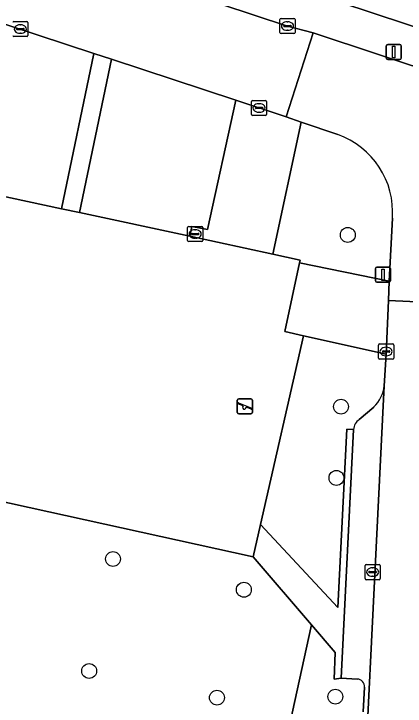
# Model space of a CAD drawing. Extents: x 163683 to 164494, y 382709 to 383872.
# Drawn here: x 164111.31 to 164137.02, y 383510.43 to 383555.91 of the extents above; entities that cross this region are included whole.
import ezdxf

# ---------------------------------------------------------------- set-up
doc = ezdxf.new("R2010")
doc.units = 0
for name, color, linetype in [('IMGEO_Boom', 7, 'Continuous'), ('IMGEO_Erf', 7, 'Continuous'), ('IMGEO_Groenvoorziening', 7, 'Continuous'), ('IMGEO_Kolk', 7, 'Continuous'), ('IMGEO_Lichtmast', 7, 'Continuous'), ('IMGEO_Parkeervlak_open', 7, 'Continuous'), ('IMGEO_Rijbaan_lokaal_open', 7, 'Continuous'), ('IMGEO_Speelvoorziening', 7, 'Continuous'), ('IMGEO_Terreindeel_open', 7, 'Continuous'), ('IMGEO_Voetpad_open', 7, 'Continuous')]:
    doc.layers.add(name, color=color, linetype=linetype)

msp = doc.modelspace()

# ---------------------------------------------------------------- linework, layer by layer
at = {"layer": 'IMGEO_Boom'}
for centre in [(164133.251, 383541.385), (164132.804, 383530.102), (164132.505, 383525.423), (164117.823, 383520.096), (164126.42, 383518.076), (164116.258, 383512.739), (164124.653, 383510.987), (164132.428, 383511.054)]:
    msp.add_circle(centre, 0.489, dxfattribs=at)
at = {"layer": 'IMGEO_Erf'}
msp.add_lwpolyline([(164125.052, 383565.322), (164119.419, 383567.173), (164113.786, 383569.023), (164108.153, 383570.874), (164102.52, 383572.724), (164096.887, 383574.575), (164091.142, 383576.462), (164089.357, 383571.095), (164121.787, 383560.298), (164145.867, 383552.341), (164147.698, 383557.883), (164141.951, 383559.771), (164136.318, 383561.621), (164130.685, 383563.472)], close=True, dxfattribs=at)
at = {"layer": 'IMGEO_Groenvoorziening'}
for points in [[(164116.575, 383553.307), (164092.469, 383561.251), (164089.334, 383562.243)], [(164083.019, 383559.142), (164081.005, 383550.183), (164084.714, 383549.273), (164084.769, 383549.493), (164114.437, 383543.108), (164116.575, 383553.307)], [(164132.594, 383547.97), (164130.18, 383548.784), (164128.335, 383540.116), (164130.113, 383539.734), (164130.075, 383539.559), (164135.975, 383538.337), (164136.18, 383542.483)], [(164135.64, 383531.474), (164135.766, 383533.546), (164130.335, 383534.762), (164127.518, 383522.366), (164132.601, 383516.91), (164133.187, 383528.624)], [(164133.998, 383529.266), (164134.965, 383530.08)], [(164133.187, 383528.624), (164133.633, 383528.594)], [(164133.864, 383512.211), (164132.813, 383512.265), (164132.358, 383512.192), (164132.427, 383513.96), (164130.868, 383515.773), (164118.008, 383457.013), (164131.807, 383453.982), (164131.894, 383455.494), (164131.924, 383456.238)], [(164134.268, 383510.056), (164134.351, 383511.67)]]:
    msp.add_lwpolyline(points, dxfattribs=at)
for points in [[(164115.625, 383542.852), (164122.879, 383541.291), (164122.993, 383541.947), (164124.038, 383541.738), (164125.897, 383550.225), (164117.729, 383552.926)], [(164130.868, 383515.773), (164127.033, 383520.232), (164082.853, 383529.966), (164068.968, 383467.759), (164073.329, 383466.804), (164074.559, 383471.785), (164114.402, 383463.104), (164113.31, 383458.043), (164118.008, 383457.013)]]:
    msp.add_lwpolyline(points, close=True, dxfattribs=at)
for centre, radius, start, end in [((164130.81, 383542.889), 5.385, 355.6765, 70.6563), ((164133.351, 383531.722), 2.302, 314.505, 353.8208), ((164134.494, 383528.562), 0.861, 125.1416, 177.8407), ((164133.824, 383511.686), 0.527, 358.3116, 85.6745)]:
    msp.add_arc(centre, radius, start, end, dxfattribs=at)
at = {"layer": 'IMGEO_Kolk'}
for p, q in [((164128.862, 383555.606), (164129.714, 383555.606)), ((164111.31, 383555.407), (164112.162, 383555.407)), ((164111.723, 383555.187), (164111.748, 383555.187)), ((164112.236, 383555.333), (164112.236, 383554.481)), ((164128.787, 383554.68), (164128.787, 383555.532)), ((164129.046, 383555.1), (164129.046, 383555.112)), ((164129.089, 383555.149), (164129.487, 383555.149)), ((164129.275, 383555.386), (164129.3, 383555.386)), ((164129.53, 383555.112), (164129.53, 383555.1)), ((164129.788, 383555.532), (164129.788, 383554.68)), ((164111.494, 383554.901), (164111.494, 383554.913)), ((164111.932, 383554.864), (164111.534, 383554.864)), ((164111.537, 383554.95), (164111.935, 383554.95)), ((164111.978, 383554.913), (164111.978, 383554.901)), ((164129.484, 383555.063), (164129.086, 383555.063)), ((164129.298, 383554.826), (164129.273, 383554.826)), ((164112.162, 383554.407), (164111.31, 383554.407)), ((164111.746, 383554.627), (164111.721, 383554.627)), ((164129.714, 383554.606), (164128.862, 383554.606)), ((164126.916, 383549.297), (164126.916, 383550.149)), ((164126.991, 383550.223), (164127.843, 383550.223)), ((164127.917, 383550.149), (164127.917, 383549.297)), ((164127.175, 383549.717), (164127.175, 383549.729)), ((164127.613, 383549.68), (164127.215, 383549.68)), ((164127.218, 383549.766), (164127.616, 383549.766)), ((164127.404, 383550.003), (164127.429, 383550.003)), ((164127.659, 383549.729), (164127.659, 383549.717)), ((164127.843, 383549.223), (164126.991, 383549.223)), ((164127.427, 383549.443), (164127.402, 383549.443)), ((164122.798, 383541.942), (164123.65, 383541.942)), ((164122.723, 383541.016), (164122.723, 383541.868)), ((164122.982, 383541.436), (164122.982, 383541.448)), ((164123.025, 383541.485), (164123.423, 383541.485)), ((164123.211, 383541.722), (164123.236, 383541.722)), ((164123.466, 383541.448), (164123.466, 383541.436)), ((164123.724, 383541.868), (164123.724, 383541.016)), ((164123.42, 383541.399), (164123.022, 383541.399)), ((164123.234, 383541.162), (164123.209, 383541.162)), ((164123.65, 383540.942), (164122.798, 383540.942)), ((164135.338, 383534.224), (164136.19, 383534.224)), ((164135.263, 383533.298), (164135.263, 383534.15)), ((164135.522, 383533.718), (164135.522, 383533.73)), ((164135.565, 383533.767), (164135.963, 383533.767)), ((164135.751, 383534.004), (164135.776, 383534.004)), ((164136.006, 383533.73), (164136.006, 383533.718)), ((164136.264, 383534.15), (164136.264, 383533.298)), ((164135.96, 383533.681), (164135.562, 383533.681)), ((164135.774, 383533.444), (164135.749, 383533.444)), ((164136.19, 383533.224), (164135.338, 383533.224)), ((164134.382, 383518.811), (164134.382, 383519.663)), ((164134.457, 383519.737), (164135.309, 383519.737)), ((164135.383, 383519.663), (164135.383, 383518.811)), ((164134.641, 383519.231), (164134.641, 383519.243)), ((164135.079, 383519.194), (164134.681, 383519.194)), ((164134.684, 383519.28), (164135.082, 383519.28)), ((164134.87, 383519.517), (164134.895, 383519.517)), ((164135.125, 383519.243), (164135.125, 383519.231)), ((164135.309, 383518.737), (164134.457, 383518.737)), ((164134.893, 383518.957), (164134.868, 383518.957))]:
    msp.add_line(p, q, dxfattribs=at)
for points in [[(164128.862, 383555.606), (164129.714, 383555.606)], [(164111.31, 383555.407), (164112.162, 383555.407)], [(164112.236, 383555.333), (164112.236, 383554.481)], [(164128.787, 383554.68), (164128.787, 383555.532)], [(164129.788, 383555.532), (164129.788, 383554.68)], [(164112.162, 383554.407), (164111.31, 383554.407)], [(164129.714, 383554.606), (164128.862, 383554.606)], [(164126.916, 383549.297), (164126.916, 383550.149)], [(164126.991, 383550.223), (164127.843, 383550.223)], [(164127.917, 383550.149), (164127.917, 383549.297)], [(164127.843, 383549.223), (164126.991, 383549.223)], [(164122.798, 383541.942), (164123.65, 383541.942)], [(164122.723, 383541.016), (164122.723, 383541.868)], [(164123.724, 383541.868), (164123.724, 383541.016)], [(164123.65, 383540.942), (164122.798, 383540.942)], [(164135.338, 383534.224), (164136.19, 383534.224)], [(164135.263, 383533.298), (164135.263, 383534.15)], [(164136.264, 383534.15), (164136.264, 383533.298)], [(164136.19, 383533.224), (164135.338, 383533.224)], [(164134.382, 383518.811), (164134.382, 383519.663)], [(164134.457, 383519.737), (164135.309, 383519.737)], [(164135.383, 383519.663), (164135.383, 383518.811)], [(164135.309, 383518.737), (164134.457, 383518.737)]]:
    msp.add_lwpolyline(points, dxfattribs=at)
for centre, radius, start, end in [((164128.864, 383555.53), 0.0765, 91.552, 178.448), ((164128.864, 383555.53), 0.0765, 91.552, 178.448), ((164129.712, 383555.53), 0.0765, 1.552, 88.448), ((164129.712, 383555.53), 0.0765, 1.552, 88.448), ((164111.312, 383555.331), 0.0765, 91.552, 178.448), ((164111.312, 383555.331), 0.0765, 91.552, 178.448), ((164112.16, 383555.331), 0.0765, 1.552, 88.448), ((164112.16, 383555.331), 0.0765, 1.552, 88.448), ((164129.086, 383555.109), 0.0403, 85.8775, 175.7526), ((164129.083, 383555.099), 0.0366, 178.938, 274.7102), ((164129.487, 383555.106), 0.043, 264.8664, 352.4533), ((164129.491, 383555.111), 0.0386, 1.7309, 96.639), ((164111.534, 383554.91), 0.0403, 85.8775, 175.7526), ((164111.531, 383554.9), 0.0366, 178.938, 274.7102), ((164111.935, 383554.907), 0.043, 264.8664, 352.4533), ((164111.939, 383554.912), 0.0386, 1.7309, 96.639), ((164128.864, 383554.682), 0.0765, 181.552, 268.448), ((164128.864, 383554.682), 0.0765, 181.552, 268.448), ((164129.712, 383554.682), 0.0765, 271.552, 358.448), ((164129.712, 383554.682), 0.0765, 271.552, 358.448), ((164111.312, 383554.483), 0.0765, 181.552, 268.448), ((164111.312, 383554.483), 0.0765, 181.552, 268.448), ((164112.16, 383554.483), 0.0765, 271.552, 358.448), ((164112.16, 383554.483), 0.0765, 271.552, 358.448), ((164126.993, 383550.147), 0.0765, 91.552, 178.448), ((164126.993, 383550.147), 0.0765, 91.552, 178.448), ((164127.841, 383550.147), 0.0765, 1.552, 88.448), ((164127.841, 383550.147), 0.0765, 1.552, 88.448), ((164127.215, 383549.726), 0.0403, 85.8775, 175.7526), ((164127.212, 383549.716), 0.0366, 178.938, 274.7102), ((164127.616, 383549.723), 0.043, 264.8664, 352.4533), ((164127.62, 383549.728), 0.0386, 1.7309, 96.639), ((164126.993, 383549.299), 0.0765, 181.552, 268.448), ((164126.993, 383549.299), 0.0765, 181.552, 268.448), ((164127.841, 383549.299), 0.0765, 271.552, 358.448), ((164127.841, 383549.299), 0.0765, 271.552, 358.448), ((164122.8, 383541.866), 0.0765, 91.552, 178.448), ((164122.8, 383541.866), 0.0765, 91.552, 178.448), ((164123.648, 383541.866), 0.0765, 1.552, 88.448), ((164123.648, 383541.866), 0.0765, 1.552, 88.448), ((164123.022, 383541.445), 0.0403, 85.8775, 175.7526), ((164123.427, 383541.447), 0.0386, 1.7309, 96.639), ((164122.8, 383541.018), 0.0765, 181.552, 268.448), ((164122.8, 383541.018), 0.0765, 181.552, 268.448), ((164123.019, 383541.435), 0.0366, 178.938, 274.7102), ((164123.423, 383541.442), 0.043, 264.8664, 352.4533), ((164123.648, 383541.018), 0.0765, 271.552, 358.448), ((164123.648, 383541.018), 0.0765, 271.552, 358.448), ((164135.34, 383534.148), 0.0765, 91.552, 178.448), ((164135.34, 383534.148), 0.0765, 91.552, 178.448), ((164136.188, 383534.148), 0.0765, 1.552, 88.448), ((164136.188, 383534.148), 0.0765, 1.552, 88.448), ((164135.562, 383533.727), 0.0403, 85.8775, 175.7526), ((164135.559, 383533.717), 0.0366, 178.938, 274.7102), ((164135.963, 383533.724), 0.043, 264.8664, 352.4533), ((164135.967, 383533.729), 0.0386, 1.7309, 96.639), ((164135.34, 383533.3), 0.0765, 181.552, 268.448), ((164135.34, 383533.3), 0.0765, 181.552, 268.448), ((164136.188, 383533.3), 0.0765, 271.552, 358.448), ((164136.188, 383533.3), 0.0765, 271.552, 358.448), ((164134.459, 383519.661), 0.0765, 91.552, 178.448), ((164134.459, 383519.661), 0.0765, 91.552, 178.448), ((164135.307, 383519.661), 0.0765, 1.552, 88.448), ((164135.307, 383519.661), 0.0765, 1.552, 88.448), ((164134.681, 383519.24), 0.0403, 85.8775, 175.7526), ((164134.678, 383519.23), 0.0366, 178.938, 274.7102), ((164135.082, 383519.237), 0.043, 264.8664, 352.4533), ((164135.086, 383519.242), 0.0386, 1.7309, 96.639), ((164134.459, 383518.813), 0.0765, 181.552, 268.448), ((164134.459, 383518.813), 0.0765, 181.552, 268.448), ((164135.307, 383518.813), 0.0765, 271.552, 358.448), ((164135.307, 383518.813), 0.0765, 271.552, 358.448)]:
    msp.add_arc(centre, radius, start, end, dxfattribs=at)
for centre, major_axis, ratio, start_param, end_param in [((164111.722, 383554.907), (-0.387, 0.002), 0.722429, 4.712389, 7.853982), ((164111.747, 383554.907), (-0.39, 0.002), 0.717154, 1.570796, 4.712389), ((164129.274, 383555.106), (-0.387, 0.002), 0.722429, 4.712389, 7.853982), ((164129.299, 383555.106), (-0.39, 0.002), 0.717154, 1.570796, 4.712389), ((164127.403, 383549.723), (-0.387, 0.002), 0.722429, 4.712389, 7.853982), ((164127.428, 383549.723), (-0.39, 0.002), 0.717154, 1.570796, 4.712389), ((164123.21, 383541.442), (-0.387, 0.002), 0.722429, 4.712389, 7.853982), ((164123.235, 383541.442), (-0.39, 0.002), 0.717154, 1.570796, 4.712389), ((164135.75, 383533.724), (-0.387, 0.002), 0.722429, 4.712389, 7.853982), ((164135.775, 383533.724), (-0.39, 0.002), 0.717154, 1.570796, 4.712389), ((164134.869, 383519.237), (-0.387, 0.002), 0.722429, 4.712389, 7.853982), ((164134.894, 383519.237), (-0.39, 0.002), 0.717154, 1.570796, 4.712389)]:
    msp.add_ellipse(centre, major_axis=major_axis, ratio=ratio, start_param=start_param, end_param=end_param, dxfattribs=at)
at = {"layer": 'IMGEO_Lichtmast'}
for p, q in [((164135.775, 383553.002), (164135.775, 383553.802)), ((164135.775, 383553.802), (164135.775, 383553.002)), ((164135.875, 383553.902), (164136.665, 383553.902)), ((164136.665, 383553.902), (164135.875, 383553.902)), ((164136.765, 383553.802), (164136.765, 383553.002)), ((164136.765, 383553.002), (164136.765, 383553.802)), ((164136.665, 383552.902), (164135.875, 383552.902)), ((164135.875, 383552.902), (164136.665, 383552.902)), ((164135.061, 383538.37), (164135.061, 383539.17)), ((164135.061, 383539.17), (164135.061, 383538.37)), ((164135.161, 383539.27), (164135.951, 383539.27)), ((164135.951, 383539.27), (164135.161, 383539.27)), ((164136.051, 383539.17), (164136.051, 383538.37)), ((164136.051, 383538.37), (164136.051, 383539.17)), ((164135.951, 383538.27), (164135.161, 383538.27)), ((164135.161, 383538.27), (164135.951, 383538.27))]:
    msp.add_line(p, q, dxfattribs=at)
for points in [[(164136.195, 383553.777), (164136.345, 383553.777), (164136.345, 383553.027), (164136.195, 383553.027), (164136.195, 383553.777)], [(164135.481, 383539.145), (164135.631, 383539.145), (164135.631, 383538.395), (164135.481, 383538.395), (164135.481, 383539.145)]]:
    msp.add_lwpolyline(points, dxfattribs=at)
for centre, start, end in [((164135.875, 383553.802), 90, 180), ((164135.875, 383553.802), 90, 180), ((164136.665, 383553.802), 0, 90), ((164136.665, 383553.802), 360, 90), ((164135.875, 383553.002), 180, 270), ((164135.875, 383553.002), 180, 270), ((164136.665, 383553.002), 270, 0), ((164136.665, 383553.002), 270, 0), ((164135.161, 383539.17), 90, 180), ((164135.161, 383539.17), 90, 180), ((164135.951, 383539.17), 0, 90), ((164135.951, 383539.17), 360, 90), ((164135.161, 383538.37), 180, 270), ((164135.161, 383538.37), 180, 270), ((164135.951, 383538.37), 270, 0), ((164135.951, 383538.37), 270, 0)]:
    msp.add_arc(centre, 0.1, start, end, dxfattribs=at)
at = {"layer": 'IMGEO_Parkeervlak_open'}
for points in [[(164131.924, 383456.238), (164135.64, 383531.474)], [(164134.965, 383530.08), (164133.998, 383529.266)], [(164133.633, 383528.594), (164132.813, 383512.265), (164133.864, 383512.211)], [(164134.351, 383511.67), (164134.268, 383510.056)]]:
    msp.add_lwpolyline(points, dxfattribs=at)
for centre, radius, start, end in [((164133.351, 383531.722), 2.302, 314.505, 353.8208), ((164134.494, 383528.562), 0.861, 125.1416, 177.8407), ((164133.824, 383511.686), 0.527, 358.3116, 85.6745)]:
    msp.add_arc(centre, radius, start, end, dxfattribs=at)
at = {"layer": 'IMGEO_Rijbaan_lokaal_open'}
for points in [[(164125.897, 383550.225), (164129.19, 383549.131), (164130.984, 383554.667), (164129.288, 383555.106), (164094.292, 383566.658), (164092.469, 383561.251), (164116.575, 383553.307), (164117.729, 383552.926)], [(164137.532, 383455.268), (164138.548, 383477.499), (164139.65, 383498.009), (164141.528, 383536.822), (164135.928, 383537.073), (164135.766, 383533.546), (164135.64, 383531.474), (164131.924, 383456.238), (164131.894, 383455.494)]]:
    msp.add_lwpolyline(points, close=True, dxfattribs=at)
for points in [[(164147.212, 383543.248), (164150.736, 383542.149), (164152.572, 383547.489), (164130.984, 383554.667), (164129.19, 383549.131), (164130.18, 383548.784), (164132.594, 383547.97)], [(164136.18, 383542.483), (164135.975, 383538.337), (164135.928, 383537.073), (164141.528, 383536.822), (164141.571, 383537.493), (164141.68, 383539.207)]]:
    msp.add_lwpolyline(points, dxfattribs=at)
msp.add_arc((164130.81, 383542.889), 5.385, 355.6765, 70.6563, dxfattribs=at)
at = {"layer": 'IMGEO_Speelvoorziening'}
for p, q in [((164126.089, 383530.622), (164126.879, 383530.622)), ((164126.879, 383530.622), (164126.089, 383530.622)), ((164125.989, 383529.722), (164125.989, 383530.522)), ((164125.989, 383530.522), (164125.989, 383529.722)), ((164126.372, 383530.15), (164126.033, 383530.287)), ((164126.058, 383530.347), (164126.934, 383529.994)), ((164126.979, 383530.522), (164126.979, 383529.722)), ((164126.979, 383529.722), (164126.979, 383530.522)), ((164126.879, 383529.622), (164126.089, 383529.622)), ((164126.089, 383529.622), (164126.879, 383529.622)), ((164126.91, 383529.934), (164126.57, 383530.071))]:
    msp.add_line(p, q, dxfattribs=at)
for centre, radius, start, end in [((164126.089, 383530.522), 0.1, 90, 180), ((164126.089, 383530.522), 0.1, 90, 180), ((164126.879, 383530.522), 0.1, 0, 90), ((164126.879, 383530.522), 0.1, 360, 90), ((164126.046, 383530.317), 0.0327, 68.078, 248.078), ((164126.451, 383530.06), 0.12, 130.9928, 5.1632), ((164126.089, 383529.722), 0.1, 180, 270), ((164126.089, 383529.722), 0.1, 180, 270), ((164126.879, 383529.722), 0.1, 270, 0), ((164126.879, 383529.722), 0.1, 270, 0), ((164126.922, 383529.964), 0.0327, 248.078, 68.078)]:
    msp.add_arc(centre, radius, start, end, dxfattribs=at)
at = {"layer": 'IMGEO_Terreindeel_open'}
msp.add_lwpolyline([(164130.075, 383539.559), (164130.113, 383539.734), (164128.335, 383540.116), (164122.879, 383541.291), (164115.625, 383542.852), (164114.437, 383543.108), (164084.769, 383549.493), (164084.714, 383549.273), (164084.032, 383546.541), (164080.248, 383530.541), (164082.853, 383529.966), (164127.033, 383520.232), (164127.518, 383522.366), (164130.335, 383534.762), (164129.112, 383535.036)], close=True, dxfattribs=at)
at = {"layer": 'IMGEO_Voetpad_open'}
for points in [[(164203.251, 383530.978), (164203.243, 383531.617), (164203.22, 383533.389), (164148.616, 383551.433), (164145.867, 383552.341), (164121.787, 383560.298), (164089.357, 383571.095), (164088.298, 383568.908)], [(164089.339, 383568.383), (164094.292, 383566.658), (164129.288, 383555.106), (164130.984, 383554.667), (164152.572, 383547.489), (164197.112, 383532.728)]]:
    msp.add_lwpolyline(points, dxfattribs=at)
for points in [[(164115.625, 383542.852), (164117.729, 383552.926), (164116.575, 383553.307), (164114.437, 383543.108)], [(164125.897, 383550.225), (164124.038, 383541.738), (164122.993, 383541.947), (164122.879, 383541.291), (164128.335, 383540.116), (164130.18, 383548.784), (164129.19, 383549.131)], [(164135.928, 383537.073), (164135.975, 383538.337), (164130.075, 383539.559), (164129.112, 383535.036), (164130.335, 383534.762), (164135.766, 383533.546)], [(164130.868, 383515.773), (164132.427, 383513.96), (164132.358, 383512.192), (164132.813, 383512.265), (164133.633, 383528.594), (164133.187, 383528.624), (164132.601, 383516.91), (164127.518, 383522.366), (164127.033, 383520.232)]]:
    msp.add_lwpolyline(points, close=True, dxfattribs=at)

doc.saveas('drawing.dxf')
